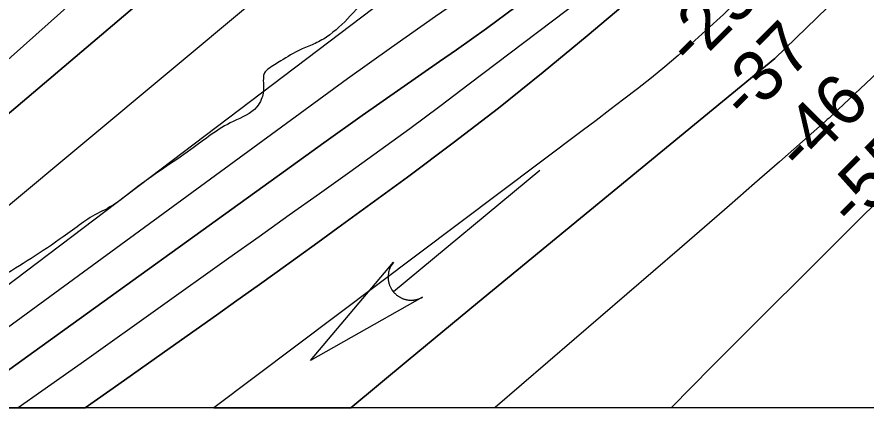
# Model space of a CAD drawing. Extents: x 3279314 to 3317160, y 734079 to 759431.
# Drawn here: x 3307204 to 3308322, y 739456 to 739983 of the extents above; entities that cross this region are included whole.
import ezdxf

# ---------------------------------------------------------------- set-up
doc = ezdxf.new("R2010")
doc.units = 0
for name, color, linetype in [('V-GRID-FRAM', 7, 'Continuous'), ('V-RIVR-EDGE', 7, 'Continuous'), ('V-RIVR-RANG', 7, 'Continuous'), ('V-STRM-FLOW', 7, 'Continuous'), ('V-TOPO-DPTH', 7, 'Continuous'), ('V-TOPO-MAJR', 7, 'Continuous'), ('V-TOPO-MINR', 7, 'Continuous'), ('V-TOPO-WATR', 7, 'Continuous')]:
    doc.layers.add(name, color=color, linetype=linetype)

msp = doc.modelspace()

# ---------------------------------------------------------------- linework, layer by layer
at = {"layer": 'V-GRID-FRAM'}
msp.add_lwpolyline([(3283455.7, 757641.4), (3314923.7, 757657.4), (3314940.9, 739471.9), (3283457, 739455.9), (3283455.7, 757641.4)], dxfattribs=at)
at = {"layer": 'V-RIVR-EDGE'}
msp.add_spline([(3309040.2, 741732.5), (3309028.2, 741728.8), (3309017.8, 741727.2), (3309009.5, 741727.2), (3309008.3, 741725.6), (3309011.2, 741718.1), (3309014.1, 741714.8), (3309020.3, 741713.5), (3309029.4, 741711.4), (3309039.3, 741708.1), (3309040.1, 741708.5), (3309046, 741716.8), (3309049.7, 741715.1), (3309052.2, 741711), (3309053.8, 741705.6), (3309052.1, 741699.8), (3309043.8, 741680.3), (3309038.4, 741675.3), (3309035.5, 741675.4), (3309030.5, 741677), (3309009.8, 741680.8), (3308994.5, 741681.3), (3308992, 741679.6), (3308989.1, 741670.5), (3308989.5, 741662.6), (3308992.3, 741653.1), (3308996.9, 741644.4), (3309004.3, 741641.9), (3309009.3, 741643.1), (3309011, 741645.2), (3309021.8, 741660.1), (3309026.4, 741668.3), (3309029.7, 741669.6), (3309033, 741669.6), (3309030.9, 741667.1), (3309029.2, 741657.1), (3309028.4, 741641), (3309029.6, 741622.3), (3309025, 741599.5), (3309017.9, 741583.4), (3309017.5, 741584.2), (3309015.8, 741593.3), (3309012.1, 741595), (3309011.3, 741597.1), (3309010.9, 741600.4), (3309012.1, 741602.9), (3309015.4, 741602.5), (3309017.1, 741606.6), (3309017.1, 741611.2), (3309015.9, 741612), (3309013.8, 741613.2), (3309007.2, 741609.5), (3309003.4, 741609.5), (3308992.7, 741612), (3308990.2, 741613.3), (3308984.8, 741607.9), (3308975.2, 741604.2), (3308961.1, 741602.2), (3308956.2, 741601.4), (3308950.8, 741600.5), (3308950.8, 741597.6), (3308952, 741592.7), (3308959.9, 741588.1), (3308967.7, 741584.3), (3308974.7, 741576), (3308981.4, 741565.7), (3308990, 741561.1), (3308995.8, 741561.5), (3309001.7, 741564.8), (3309007.1, 741573.9), (3309010, 741578.4), (3309014.1, 741579.7), (3309015.4, 741577.2), (3309014.5, 741573), (3309004.6, 741562.7), (3308997.9, 741553.2), (3308990, 741542.8), (3308983.7, 741529.6), (3308981.3, 741528.8), (3308980, 741529.2), (3308980, 741534.2), (3308975.9, 741537.9), (3308964.7, 741537.9), (3308961.8, 741537.1), (3308951.9, 741537.1), (3308949.8, 741535.5), (3308950.2, 741530.1), (3308954.3, 741518.9), (3308955.9, 741511.4), (3308955.1, 741509.3), (3308953, 741498.6), (3308955.5, 741497.3), (3308960.5, 741504.4), (3308970.9, 741520.1), (3308974.2, 741522.1), (3308979.2, 741524.6), (3308980, 741523.4), (3308980, 741520.5), (3308972.1, 741510.5), (3308961.7, 741494), (3308955.9, 741488.6), (3308948.8, 741486.2), (3308931, 741481.2), (3308928.5, 741479.6), (3308928.9, 741475.4), (3308931, 741473.8), (3308944.2, 741475), (3308946.3, 741470.4), (3308946.3, 741452.6), (3308947, 741428.5), (3308944.5, 741414), (3308932, 741376.8), (3308917.4, 741350.3), (3308901.2, 741328.8), (3308890.4, 741322.6), (3308879.2, 741317.6), (3308866.7, 741299.4), (3308856.3, 741284.1), (3308846.7, 741264.7), (3308838.4, 741244.8), (3308833.4, 741227), (3308830, 741215.8), (3308822.5, 741203.8), (3308819.6, 741195.1), (3308815.8, 741172.3), (3308808.7, 741157), (3308782.9, 741113.5), (3308764.2, 741084.1), (3308753.4, 741068.4), (3308733, 741037.4), (3308711, 741005.9), (3308697.3, 740991), (3308682.3, 740974.9), (3308654, 740941.8), (3308634.1, 740924.9), (3308603.8, 740908), (3308586.4, 740900.6), (3308571.4, 740898.1), (3308550.3, 740889.9), (3308534.1, 740879.5), (3308512.1, 740857.6), (3308480.5, 740820), (3308469.7, 740808.4), (3308461.8, 740797.7), (3308444.3, 740766.6), (3308431, 740747.6), (3308396.5, 740703.7), (3308351.6, 740650.4), (3308317.9, 740610.7), (3308266.8, 740553.6), (3308218.1, 740503.1), (3308218.1, 740501.1), (3308193.2, 740479.2), (3308168.3, 740454.8), (3308143.8, 740430), (3308109.7, 740390.7), (3308043.6, 740321.2), (3307997.1, 740275.3), (3307956.4, 740240.6), (3307911.1, 740201.7), (3307864.2, 740160), (3307754.9, 740076.1), (3307739.6, 740067.9), (3307729.6, 740060.9), (3307712.2, 740048.5), (3307676.5, 740019.5), (3307643.2, 739984.4), (3307612.1, 739956.7), (3307595, 739947.2), (3307578, 739940.2), (3307551.9, 739925.3), (3307534.9, 739914.2), (3307530.3, 739909.6), (3307529, 739904.7), (3307528.6, 739882.7), (3307526.1, 739874.4), (3307520.2, 739864.5), (3307489.1, 739845.5), (3307433.1, 739808.3), (3307359.1, 739756.3), (3307326.8, 739732.7), (3307300.6, 739718.7), (3307289.4, 739710.9), (3307265.3, 739693.5), (3307223, 739665), (3307181.5, 739639), (3307081, 739576.7), (3307005.4, 739529.6), (3306949.8, 739491.6), (3306933.6, 739480.9), (3306931.5, 739478.8), (3306930.3, 739473.4), (3306926.8, 739467.8)], degree=3, dxfattribs=at)
at = {"layer": 'V-STRM-FLOW'}
msp.add_line((3307892.7, 739780.9), (3307700.1, 739620.9), dxfattribs=at)
msp.add_lwpolyline([(3307738.5, 739613.8), (3307591.1, 739530.4), (3307700.1, 739660), (3307698.3, 739657.5), (3307696.8, 739655), (3307696.2, 739654), (3307695.8, 739653), (3307695.3, 739651.9), (3307694.8, 739650.7), (3307694.5, 739649.7), (3307694.1, 739648.3), (3307693.7, 739646.8), (3307693.5, 739646), (3307693.4, 739644.9), (3307693.2, 739643.4), (3307693.1, 739642.3), (3307693, 739641), (3307693, 739640.2), (3307693, 739639.3), (3307693.1, 739638.2), (3307693.2, 739637.2), (3307693.3, 739636.2), (3307693.4, 739635.4), (3307693.7, 739634.2), (3307693.9, 739633.1), (3307694.1, 739632.2), (3307694.5, 739631.1), (3307694.8, 739630.2), (3307695.1, 739629.4), (3307695.3, 739628.8), (3307695.7, 739627.9), (3307696.1, 739627), (3307696.6, 739626.1), (3307697.1, 739625.2), (3307697.5, 739624.4), (3307698.1, 739623.6), (3307698.5, 739622.9), (3307699.2, 739621.9), (3307700.1, 739620.9), (3307700.3, 739620.6), (3307700.7, 739620.1), (3307701.2, 739619.6), (3307701.7, 739619.1), (3307702.2, 739618.6), (3307702.7, 739618.1), (3307703.3, 739617.6), (3307703.7, 739617.2), (3307704.3, 739616.7), (3307704.9, 739616.2), (3307705.3, 739615.9), (3307706.4, 739615.1), (3307707, 739614.7), (3307707.5, 739614.5), (3307708.2, 739614.1), (3307708.8, 739613.7), (3307709.5, 739613.3), (3307710.3, 739612.9), (3307711, 739612.6), (3307711.6, 739612.3), (3307712.1, 739612.1), (3307712.8, 739611.8), (3307713.5, 739611.6), (3307714.2, 739611.3), (3307715, 739611.1), (3307715.8, 739610.9), (3307716.8, 739610.6), (3307717.5, 739610.5), (3307718.3, 739610.3), (3307719.1, 739610.2), (3307719.8, 739610.1), (3307720.5, 739610), (3307721.5, 739610), (3307721.6, 739610), (3307722.2, 739609.9), (3307722.6, 739609.9), (3307723.3, 739609.9), (3307724.2, 739609.9), (3307724.9, 739609.9), (3307725.5, 739610), (3307726.3, 739610), (3307727, 739610.1), (3307727.6, 739610.2), (3307728.3, 739610.3), (3307729.2, 739610.4), (3307729.8, 739610.5), (3307730.2, 739610.6), (3307730.6, 739610.7), (3307731.1, 739610.9), (3307731.7, 739611), (3307732.4, 739611.2), (3307733, 739611.4), (3307733.6, 739611.6), (3307734.4, 739611.9), (3307734.8, 739612.1), (3307735.6, 739612.4), (3307736.4, 739612.8), (3307737, 739613.1), (3307737.5, 739613.3), (3307737.9, 739613.5), (3307738.2, 739613.7)], close=True, dxfattribs=at)
at = {"layer": 'V-TOPO-DPTH'}
for p, q in [((3308202.4, 739928.5), (3309037.3, 740738.3)), ((3309037.3, 740738.3), (3308202.4, 739928.5)), ((3307902.2, 739681.7), (3308202.4, 739928.5)), ((3308202.4, 739928.5), (3307902.2, 739681.7)), ((3307810.8, 739606.4), (3307902.2, 739681.7)), ((3307902.2, 739681.7), (3307810.8, 739606.4)), ((3307719.6, 739531), (3307810.8, 739606.4)), ((3307810.8, 739606.4), (3307719.6, 739531))]:
    msp.add_line(p, q, dxfattribs=at)
for points in [[(3309461.7, 741454.6), (3308956, 740796.7), (3308750.4, 740598.4), (3308647.9, 740498.8), (3308545.8, 740398.8), (3308444.5, 740298.1), (3308343.6, 740197), (3308142.7, 739994.3), (3308138.7, 739990.3), (3308134.6, 739986.3), (3308130.4, 739982.3), (3308126.2, 739978.4), (3308092.2, 739947.5), (3308075, 739932.2), (3308057.6, 739917.3), (3308039.8, 739902.8), (3308021.7, 739888.6), (3308003.5, 739874.6), (3307985.2, 739860.6), (3307966.9, 739846.8), (3307948.5, 739832.9), (3307463.5, 739468.1), (3307294.2, 739468)], [(3309461.7, 741454.6), (3308956, 740796.7), (3308750.4, 740598.4), (3308647.9, 740498.8), (3308545.8, 740398.8), (3308444.5, 740298.1), (3308343.6, 740197), (3308142.7, 739994.3), (3308138.7, 739990.3), (3308134.6, 739986.3), (3308130.4, 739982.3), (3308126.2, 739978.4), (3308092.2, 739947.5), (3308075, 739932.2), (3308057.6, 739917.3), (3308039.8, 739902.8), (3308021.7, 739888.6), (3308003.5, 739874.6), (3307985.2, 739860.6), (3307966.9, 739846.8), (3307948.5, 739832.9), (3307463.5, 739468.1)], [(3306948.7, 739467.8), (3306669.4, 739467.7), (3306699.2, 739487.4), (3306795.4, 739551.7), (3306951.5, 739657), (3306969.2, 739669.3), (3306986.5, 739682.1), (3307003.5, 739695.4), (3307020.2, 739709.1), (3307775.9, 740350.6), (3308174.2, 740844.2), (3308220.1, 740902.6), (3308265, 740961.7), (3308308.4, 741022), (3308350.8, 741082.9)], [(3306948.7, 739467.8), (3307122.1, 739467.9), (3307147.5, 739485.5), (3307187, 739513.4), (3307226.4, 739541.6), (3307557.9, 739780.8), (3307608.4, 739817.1), (3307659, 739853.1), (3307709.8, 739888.9), (3307760.7, 739924.5), (3307783.1, 739940), (3307822.6, 739968.1), (3307861.6, 739996.9), (3307899.9, 740026.7), (3307937.7, 740057.1), (3307988.5, 740098.9), (3308000.4, 740109), (3308012.1, 740119.4), (3308023.6, 740130), (3308034.8, 740141), (3308650.3, 740757.7)], [(3308650.3, 740757.7), (3308034.8, 740141), (3308023.6, 740130), (3308012.1, 740119.4), (3308000.4, 740109), (3307988.5, 740098.9), (3307937.7, 740057.1), (3307899.9, 740026.7), (3307861.6, 739996.9), (3307822.6, 739968.1), (3307783.1, 739940), (3307760.7, 739924.5), (3307709.8, 739888.9), (3307659, 739853.1), (3307608.4, 739817.1), (3307557.9, 739780.8), (3307226.4, 739541.6), (3307187, 739513.4), (3307147.5, 739485.5), (3307122.1, 739467.9)], [(3308349.3, 740708.4), (3308303.2, 740651.5), (3308256.8, 740594.8), (3307940.5, 740210.7), (3307935, 740204.2), (3307929.2, 740198), (3307923.3, 740192), (3307917.1, 740186.1), (3307899.2, 740170), (3307883.8, 740156.4), (3307868.1, 740143.1), (3307852.2, 740130.2), (3307835.9, 740117.6), (3307098.6, 739558.8)], [(3308349.3, 740708.4), (3308303.2, 740651.5), (3308256.8, 740594.8), (3307940.5, 740210.7), (3307935, 740204.2), (3307929.2, 740198), (3307923.3, 740192), (3307917.1, 740186.1), (3307899.2, 740170), (3307883.8, 740156.4), (3307868.1, 740143.1), (3307852.2, 740130.2), (3307835.9, 740117.6), (3307098.6, 739558.8)], [(3307122.1, 739467.9), (3307294.2, 739468), (3307338.5, 739499.2), (3307413.6, 739552.3), (3307440.4, 739571.3), (3307467.1, 739590.3), (3307493.9, 739609.3), (3307520.6, 739628.3), (3307547.2, 739647.4), (3307573.9, 739666.6), (3307600.4, 739685.9), (3307627, 739705.2), (3307718.6, 739772.1), (3307778.9, 739817.2), (3307838.5, 739863.1), (3307897.2, 739910.3), (3307955.2, 739958.3), (3308057.4, 740044.8), (3308063.7, 740050.2), (3308069.9, 740055.8), (3308075.9, 740061.6), (3308081.9, 740067.4), (3308483.3, 740472.7)], [(3307294.2, 739468), (3307338.5, 739499.2), (3307413.6, 739552.3), (3307440.4, 739571.3), (3307467.1, 739590.3), (3307493.9, 739609.3), (3307520.6, 739628.3), (3307547.2, 739647.4), (3307573.9, 739666.6), (3307600.4, 739685.9), (3307627, 739705.2), (3307718.6, 739772.1), (3307778.9, 739817.2), (3307838.5, 739863.1), (3307897.2, 739910.3), (3307955.2, 739958.3), (3308057.4, 740044.8), (3308063.7, 740050.2), (3308069.9, 740055.8), (3308075.9, 740061.6), (3308081.9, 740067.4), (3308483.3, 740472.7)], [(3307463.5, 739468.1), (3307644.1, 739468.2), (3307719.6, 739531)], [(3307719.6, 739531), (3307644.1, 739468.2), (3309198.9, 739469)]]:
    msp.add_lwpolyline(points, dxfattribs=at)
at = {"layer": 'V-TOPO-MAJR'}
msp.add_lwpolyline([(3308484.7, 740048.8), (3308278.3, 739854.1), (3308276.1, 739852), (3308273.8, 739849.9), (3308271.5, 739847.9), (3308269.2, 739845.8), (3308208.4, 739792.2), (3308175.6, 739763.5), (3308142.8, 739734.7), (3308109.9, 739706.2), (3308076.9, 739677.6), (3307834, 739468.3)], dxfattribs=at)
at = {"layer": 'V-TOPO-MINR'}
for p, q in [((3309037.3, 740738.3), (3308202.4, 739928.5)), ((3308202.4, 739928.5), (3307902.2, 739681.7)), ((3307902.2, 739681.7), (3307810.8, 739606.4)), ((3307810.8, 739606.4), (3307719.6, 739531)), ((3307719.6, 739531), (3307644.1, 739468.2))]:
    msp.add_line(p, q, dxfattribs=at)
for points in [[(3309355.6, 741835.1), (3308765.2, 740990.9), (3308755.9, 740978), (3308746.2, 740965.4), (3308736, 740953.2), (3308725.4, 740941.3), (3307991.6, 740142), (3307873, 740063.6), (3307814, 740024), (3307755.4, 739983.9), (3307697.4, 739942.9), (3307639.7, 739901.4), (3307160.1, 739550.6), (3307139.5, 739535.7), (3307118.8, 739521), (3307098, 739506.4), (3307077.1, 739491.9), (3307042.1, 739467.9)], [(3308935.7, 741791.7), (3308903.8, 741727), (3308870.5, 741663.1), (3308836.3, 741599.6), (3308563, 741105.8), (3307846.5, 740279.7), (3307071.2, 739632.9), (3307058, 739622.2), (3307044.6, 739611.8), (3307030.8, 739601.8), (3307016.8, 739592.1), (3306923.5, 739529.7), (3306905.9, 739518.2), (3306888, 739507.1), (3306869.9, 739496.5), (3306851.6, 739486.2), (3306833.1, 739476.1), (3306817.8, 739467.8)], [(3309461.7, 741454.6), (3308956, 740796.7), (3308750.4, 740598.4), (3308647.9, 740498.8), (3308545.8, 740398.8), (3308444.5, 740298.1), (3308343.6, 740197), (3308142.7, 739994.3), (3308138.7, 739990.3), (3308134.6, 739986.3), (3308130.4, 739982.3), (3308126.2, 739978.4), (3308092.2, 739947.5), (3308075, 739932.2), (3308057.6, 739917.3), (3308039.8, 739902.8), (3308021.7, 739888.6), (3308003.5, 739874.6), (3307985.2, 739860.6), (3307966.9, 739846.8), (3307948.5, 739832.9), (3307463.5, 739468.1)], [(3308350.8, 741082.9), (3308308.4, 741022), (3308265, 740961.7), (3308220.1, 740902.6), (3308174.2, 740844.2), (3307775.9, 740350.6), (3307020.2, 739709.1), (3307003.5, 739695.4), (3306986.5, 739682.1), (3306969.2, 739669.3), (3306951.5, 739657), (3306795.4, 739551.7), (3306699.2, 739487.4), (3306669.4, 739467.7)], [(3308136.3, 740908.7), (3308108.6, 740867.9), (3308079.5, 740824.6), (3308036.2, 740763.1), (3307991.2, 740702.8), (3307943.4, 740644.7), (3307894, 740587.9), (3307742.9, 740422.3), (3307733.6, 740412.3), (3307724.1, 740402.6), (3307714.2, 740393.2), (3307704.2, 740383.9), (3307098.6, 739843.4), (3307074.8, 739822.7), (3307050.7, 739802.4), (3307026.1, 739782.7), (3307001.1, 739763.4), (3306975.8, 739744.6), (3306950.3, 739726), (3306924.5, 739707.9), (3306898.5, 739690), (3306568.9, 739467.7)], [(3308805, 740893.6), (3308231.7, 740263.9), (3308202.1, 740232.2), (3308172, 740201), (3308141.2, 740170.6), (3308109.9, 740140.7), (3308106.2, 740137.2), (3308075.9, 740109.9), (3308045.2, 740083.2), (3308013.6, 740057.4), (3307981.5, 740032.3), (3307800, 739894.4), (3307761, 739865), (3307721.7, 739835.9), (3307682.2, 739807.1), (3307642.6, 739778.6), (3307602.8, 739750.2), (3307563, 739721.9), (3307523.2, 739693.5), (3307483.4, 739665.1), (3307296.4, 739531.6), (3307237.2, 739489.8), (3307206, 739468)], [(3308650.3, 740757.7), (3308034.8, 740141), (3308023.6, 740130), (3308012.1, 740119.4), (3308000.4, 740109), (3307988.5, 740098.9), (3307937.7, 740057.1), (3307899.9, 740026.7), (3307861.6, 739996.9), (3307822.6, 739968.1), (3307783.1, 739940), (3307760.7, 739924.5), (3307709.8, 739888.9), (3307659, 739853.1), (3307608.4, 739817.1), (3307557.9, 739780.8), (3307226.4, 739541.6), (3307187, 739513.4), (3307147.5, 739485.5), (3307122.1, 739467.9)], [(3309199.2, 740556.1), (3309019.6, 740387.6), (3308959.2, 740331), (3308898.7, 740274.3), (3308838.3, 740217.6), (3308777.8, 740161), (3308717.4, 740104.3), (3308657.1, 740047.4), (3308597.1, 739990.3), (3308537.2, 739933), (3308414.5, 739815.2), (3308388.8, 739790.4), (3308363.3, 739765.5), (3308337.9, 739740.4), (3308312.6, 739715.3), (3308119.6, 739522.3), (3308066.3, 739468.4)], [(3308483.3, 740472.7), (3308081.9, 740067.4), (3308075.9, 740061.6), (3308069.9, 740055.8), (3308063.7, 740050.2), (3308057.4, 740044.8), (3307955.2, 739958.3), (3307897.2, 739910.3), (3307838.5, 739863.1), (3307778.9, 739817.2), (3307718.6, 739772.1), (3307627, 739705.2), (3307600.4, 739685.9), (3307573.9, 739666.6), (3307547.2, 739647.4), (3307520.6, 739628.3), (3307493.9, 739609.3), (3307467.1, 739590.3), (3307440.4, 739571.3), (3307413.6, 739552.3), (3307338.5, 739499.2), (3307294.2, 739468)]]:
    msp.add_lwpolyline(points, dxfattribs=at)
at = {"layer": 'V-TOPO-WATR'}
msp.add_lwpolyline([(3308349.3, 740708.4), (3308303.2, 740651.5), (3308256.8, 740594.8), (3307940.5, 740210.7), (3307935, 740204.2), (3307929.2, 740198), (3307923.3, 740192), (3307917.1, 740186.1), (3307899.2, 740170), (3307883.8, 740156.4), (3307868.1, 740143.1), (3307852.2, 740130.2), (3307835.9, 740117.6), (3307098.6, 739558.8)], dxfattribs=at)

# ---------------------------------------------------------------- texts
at = {"layer": 'V-RIVR-RANG'}
for s, p in [('-25', (3308093.9, 739913.9)), ('-37', (3308165.2, 739843.8)), ('-46', (3308238.4, 739775.5)), ('-55', (3308306.3, 739702.1))]:
    msp.add_text(s, height=67, rotation=45.103, dxfattribs=at).set_placement(p)

doc.saveas('drawing.dxf')
